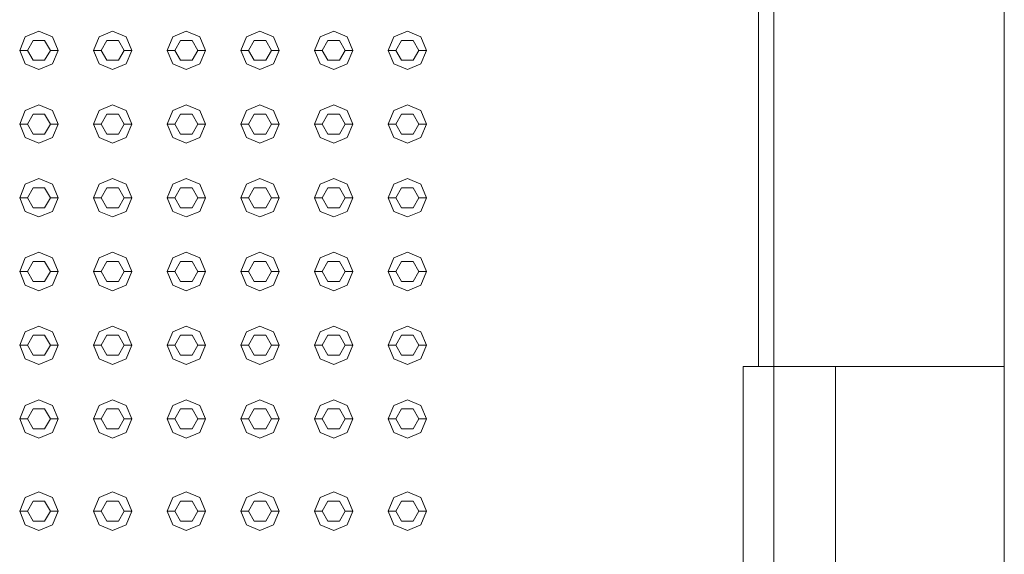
# Model space of a CAD drawing. Header units: millimetres. Extents: x -261 to 187, y -214 to 106.
# Tile 345 of 656: x -190.255 to -189.614, y -84.378 to -84.03. Entities that reach past the tile are written whole.
import ezdxf

# ---------------------------------------------------------------- set-up
doc = ezdxf.new("R2010")
doc.units = ezdxf.units.MM
doc.header["$LTSCALE"] = 0.005
doc.header["$MEASUREMENT"] = 0
for name, color, linetype, lineweight in [('IFC-Elemento construtivo genérico-Contorno', 9, 'Continuous', 5), ('IFC-Laje-Contorno', 9, 'Continuous', 5), ('IFC-Parede padrão-Contorno', 9, 'Continuous', 5)]:
    doc.layers.add(name, color=color, linetype=linetype, lineweight=lineweight)

msp = doc.modelspace()

# ---------------------------------------------------------------- linework, layer by layer
at = {"layer": 'IFC-Elemento construtivo genérico-Contorno', "lineweight": 5}
for p, q in [((-190.25493, -84.04984), (-190.25127, -84.041)), ((-190.25127, -84.041), (-190.24243, -84.03734)), ((-190.24243, -84.03734), (-190.23359, -84.041)), ((-190.23359, -84.041), (-190.22993, -84.04984)), ((-190.20692, -84.04984), (-190.20327, -84.041)), ((-190.20327, -84.041), (-190.19442, -84.03734)), ((-190.19442, -84.03734), (-190.18559, -84.041)), ((-190.18559, -84.041), (-190.18192, -84.04984)), ((-190.15893, -84.04984), (-190.15526, -84.041)), ((-190.15526, -84.041), (-190.14643, -84.03734)), ((-190.14643, -84.03734), (-190.13759, -84.041)), ((-190.13759, -84.041), (-190.13393, -84.04984)), ((-190.11093, -84.04984), (-190.10726, -84.041)), ((-190.10726, -84.041), (-190.09843, -84.03734)), ((-190.09843, -84.03734), (-190.08959, -84.041)), ((-190.08959, -84.041), (-190.08593, -84.04984)), ((-190.06293, -84.04984), (-190.05926, -84.041)), ((-190.05926, -84.041), (-190.05043, -84.03734)), ((-190.05043, -84.03734), (-190.04159, -84.041)), ((-190.04159, -84.041), (-190.03793, -84.04984)), ((-190.01493, -84.04984), (-190.01127, -84.041)), ((-190.01127, -84.041), (-190.00243, -84.03734)), ((-190.00243, -84.03734), (-189.99359, -84.041)), ((-189.99359, -84.041), (-189.98993, -84.04984)), ((-190.24993, -84.04984), (-190.24618, -84.04334)), ((-190.24618, -84.04334), (-190.23868, -84.04334)), ((-190.23868, -84.04334), (-190.23493, -84.04984)), ((-190.20192, -84.04984), (-190.19817, -84.04334)), ((-190.19817, -84.04334), (-190.19067, -84.04334)), ((-190.19067, -84.04334), (-190.18692, -84.04984)), ((-190.15393, -84.04984), (-190.15018, -84.04334)), ((-190.15018, -84.04334), (-190.14268, -84.04334)), ((-190.14268, -84.04334), (-190.13893, -84.04984)), ((-190.10593, -84.04984), (-190.10218, -84.04334)), ((-190.10218, -84.04334), (-190.09468, -84.04334)), ((-190.09468, -84.04334), (-190.09093, -84.04984)), ((-190.05793, -84.04984), (-190.05418, -84.04334)), ((-190.05418, -84.04334), (-190.04668, -84.04334)), ((-190.04668, -84.04334), (-190.04293, -84.04984)), ((-190.00993, -84.04984), (-190.00618, -84.04334)), ((-190.00618, -84.04334), (-189.99868, -84.04334)), ((-189.99868, -84.04334), (-189.99493, -84.04984)), ((-190.25493, -84.04984), (-190.24993, -84.04984)), ((-190.25493, -84.04984), (-190.25127, -84.05868)), ((-190.24993, -84.04984), (-190.24618, -84.05633)), ((-190.23868, -84.05633), (-190.23493, -84.04984)), ((-190.23493, -84.04984), (-190.22993, -84.04984)), ((-190.23359, -84.05868), (-190.22993, -84.04984)), ((-190.20692, -84.04984), (-190.20192, -84.04984)), ((-190.20692, -84.04984), (-190.20327, -84.05868)), ((-190.20192, -84.04984), (-190.19817, -84.05633)), ((-190.19067, -84.05633), (-190.18692, -84.04984)), ((-190.18692, -84.04984), (-190.18192, -84.04984)), ((-190.18559, -84.05868), (-190.18192, -84.04984)), ((-190.15893, -84.04984), (-190.15393, -84.04984)), ((-190.15893, -84.04984), (-190.15526, -84.05868)), ((-190.15393, -84.04984), (-190.15018, -84.05633)), ((-190.14268, -84.05633), (-190.13893, -84.04984)), ((-190.13893, -84.04984), (-190.13393, -84.04984)), ((-190.13759, -84.05868), (-190.13393, -84.04984)), ((-190.11093, -84.04984), (-190.10593, -84.04984)), ((-190.11093, -84.04984), (-190.10726, -84.05868)), ((-190.10593, -84.04984), (-190.10218, -84.05633)), ((-190.09468, -84.05633), (-190.09093, -84.04984)), ((-190.09093, -84.04984), (-190.08593, -84.04984)), ((-190.08959, -84.05868), (-190.08593, -84.04984)), ((-190.06293, -84.04984), (-190.05793, -84.04984)), ((-190.06293, -84.04984), (-190.05926, -84.05868)), ((-190.05793, -84.04984), (-190.05418, -84.05633)), ((-190.04668, -84.05633), (-190.04293, -84.04984)), ((-190.04293, -84.04984), (-190.03793, -84.04984)), ((-190.04159, -84.05868), (-190.03793, -84.04984)), ((-190.01493, -84.04984), (-190.00993, -84.04984)), ((-190.01493, -84.04984), (-190.01127, -84.05868)), ((-190.00993, -84.04984), (-190.00618, -84.05633)), ((-189.99868, -84.05633), (-189.99493, -84.04984)), ((-189.99493, -84.04984), (-189.98993, -84.04984)), ((-189.99359, -84.05868), (-189.98993, -84.04984)), ((-190.25127, -84.05868), (-190.24243, -84.06234)), ((-190.24618, -84.05633), (-190.23868, -84.05633)), ((-190.24243, -84.06234), (-190.23359, -84.05868)), ((-190.20327, -84.05868), (-190.19442, -84.06234)), ((-190.19817, -84.05633), (-190.19067, -84.05633)), ((-190.19442, -84.06234), (-190.18559, -84.05868)), ((-190.15526, -84.05868), (-190.14643, -84.06234)), ((-190.15018, -84.05633), (-190.14268, -84.05633)), ((-190.14643, -84.06234), (-190.13759, -84.05868)), ((-190.10726, -84.05868), (-190.09843, -84.06234)), ((-190.10218, -84.05633), (-190.09468, -84.05633)), ((-190.09843, -84.06234), (-190.08959, -84.05868)), ((-190.05926, -84.05868), (-190.05043, -84.06234)), ((-190.05418, -84.05633), (-190.04668, -84.05633)), ((-190.05043, -84.06234), (-190.04159, -84.05868)), ((-190.01127, -84.05868), (-190.00243, -84.06234)), ((-190.00618, -84.05633), (-189.99868, -84.05633)), ((-190.00243, -84.06234), (-189.99359, -84.05868)), ((-190.25127, -84.089), (-190.24243, -84.08534)), ((-190.24243, -84.08534), (-190.23359, -84.089)), ((-190.20327, -84.089), (-190.19442, -84.08534)), ((-190.19442, -84.08534), (-190.18559, -84.089)), ((-190.15526, -84.089), (-190.14643, -84.08534)), ((-190.14643, -84.08534), (-190.13759, -84.089)), ((-190.10726, -84.089), (-190.09843, -84.08534)), ((-190.09843, -84.08534), (-190.08959, -84.089)), ((-190.05926, -84.089), (-190.05043, -84.08534)), ((-190.05043, -84.08534), (-190.04159, -84.089)), ((-190.01127, -84.089), (-190.00243, -84.08534)), ((-190.00243, -84.08534), (-189.99359, -84.089)), ((-190.25493, -84.09784), (-190.25127, -84.089)), ((-190.24993, -84.09784), (-190.24618, -84.09134)), ((-190.24618, -84.09134), (-190.23868, -84.09134)), ((-190.23868, -84.09134), (-190.23493, -84.09784)), ((-190.23359, -84.089), (-190.22993, -84.09784)), ((-190.20692, -84.09784), (-190.20327, -84.089)), ((-190.20192, -84.09784), (-190.19817, -84.09134)), ((-190.19817, -84.09134), (-190.19067, -84.09134)), ((-190.19067, -84.09134), (-190.18692, -84.09784)), ((-190.18559, -84.089), (-190.18192, -84.09784)), ((-190.15893, -84.09784), (-190.15526, -84.089)), ((-190.15393, -84.09784), (-190.15018, -84.09134)), ((-190.15018, -84.09134), (-190.14268, -84.09134)), ((-190.14268, -84.09134), (-190.13893, -84.09784)), ((-190.13759, -84.089), (-190.13393, -84.09784)), ((-190.11093, -84.09784), (-190.10726, -84.089)), ((-190.10593, -84.09784), (-190.10218, -84.09134)), ((-190.10218, -84.09134), (-190.09468, -84.09134)), ((-190.09468, -84.09134), (-190.09093, -84.09784)), ((-190.08959, -84.089), (-190.08593, -84.09784)), ((-190.06293, -84.09784), (-190.05926, -84.089)), ((-190.05793, -84.09784), (-190.05418, -84.09134)), ((-190.05418, -84.09134), (-190.04668, -84.09134)), ((-190.04668, -84.09134), (-190.04293, -84.09784)), ((-190.04159, -84.089), (-190.03793, -84.09784)), ((-190.01493, -84.09784), (-190.01127, -84.089)), ((-190.00993, -84.09784), (-190.00618, -84.09134)), ((-190.00618, -84.09134), (-189.99868, -84.09134)), ((-189.99868, -84.09134), (-189.99493, -84.09784)), ((-189.99359, -84.089), (-189.98993, -84.09784)), ((-190.25493, -84.09784), (-190.24993, -84.09784)), ((-190.25493, -84.09784), (-190.25127, -84.10667)), ((-190.24993, -84.09784), (-190.24618, -84.10433)), ((-190.23868, -84.10433), (-190.23493, -84.09784)), ((-190.23493, -84.09784), (-190.22993, -84.09784)), ((-190.23359, -84.10667), (-190.22993, -84.09784)), ((-190.20692, -84.09784), (-190.20192, -84.09784)), ((-190.20692, -84.09784), (-190.20327, -84.10667)), ((-190.20192, -84.09784), (-190.19817, -84.10433)), ((-190.19067, -84.10433), (-190.18692, -84.09784)), ((-190.18692, -84.09784), (-190.18192, -84.09784)), ((-190.18559, -84.10667), (-190.18192, -84.09784)), ((-190.15893, -84.09784), (-190.15393, -84.09784)), ((-190.15893, -84.09784), (-190.15526, -84.10667)), ((-190.15393, -84.09784), (-190.15018, -84.10433)), ((-190.14268, -84.10433), (-190.13893, -84.09784)), ((-190.13893, -84.09784), (-190.13393, -84.09784)), ((-190.13759, -84.10667), (-190.13393, -84.09784)), ((-190.11093, -84.09784), (-190.10593, -84.09784)), ((-190.11093, -84.09784), (-190.10726, -84.10667)), ((-190.10593, -84.09784), (-190.10218, -84.10433)), ((-190.09468, -84.10433), (-190.09093, -84.09784)), ((-190.09093, -84.09784), (-190.08593, -84.09784)), ((-190.08959, -84.10667), (-190.08593, -84.09784)), ((-190.06293, -84.09784), (-190.05793, -84.09784)), ((-190.06293, -84.09784), (-190.05926, -84.10667)), ((-190.05793, -84.09784), (-190.05418, -84.10433)), ((-190.04668, -84.10433), (-190.04293, -84.09784)), ((-190.04293, -84.09784), (-190.03793, -84.09784)), ((-190.04159, -84.10667), (-190.03793, -84.09784)), ((-190.01493, -84.09784), (-190.00993, -84.09784)), ((-190.01493, -84.09784), (-190.01127, -84.10667)), ((-190.00993, -84.09784), (-190.00618, -84.10433)), ((-189.99868, -84.10433), (-189.99493, -84.09784)), ((-189.99493, -84.09784), (-189.98993, -84.09784)), ((-189.99359, -84.10667), (-189.98993, -84.09784)), ((-190.24618, -84.10433), (-190.23868, -84.10433)), ((-190.19817, -84.10433), (-190.19067, -84.10433)), ((-190.15018, -84.10433), (-190.14268, -84.10433)), ((-190.10218, -84.10433), (-190.09468, -84.10433)), ((-190.05418, -84.10433), (-190.04668, -84.10433)), ((-190.00618, -84.10433), (-189.99868, -84.10433)), ((-190.25127, -84.10667), (-190.24243, -84.11034)), ((-190.24243, -84.11034), (-190.23359, -84.10667)), ((-190.20327, -84.10667), (-190.19442, -84.11034)), ((-190.19442, -84.11034), (-190.18559, -84.10667)), ((-190.15526, -84.10667), (-190.14643, -84.11034)), ((-190.14643, -84.11034), (-190.13759, -84.10667)), ((-190.10726, -84.10667), (-190.09843, -84.11034)), ((-190.09843, -84.11034), (-190.08959, -84.10667)), ((-190.05926, -84.10667), (-190.05043, -84.11034)), ((-190.05043, -84.11034), (-190.04159, -84.10667)), ((-190.01127, -84.10667), (-190.00243, -84.11034)), ((-190.00243, -84.11034), (-189.99359, -84.10667)), ((-190.25493, -84.14583), (-190.25127, -84.137)), ((-190.25127, -84.137), (-190.24243, -84.13333)), ((-190.24243, -84.13333), (-190.23359, -84.137)), ((-190.23359, -84.137), (-190.22993, -84.14583)), ((-190.20692, -84.14583), (-190.20327, -84.137)), ((-190.20327, -84.137), (-190.19442, -84.13333)), ((-190.19442, -84.13333), (-190.18559, -84.137)), ((-190.18559, -84.137), (-190.18192, -84.14583)), ((-190.15893, -84.14583), (-190.15526, -84.137)), ((-190.15526, -84.137), (-190.14643, -84.13333)), ((-190.14643, -84.13333), (-190.13759, -84.137)), ((-190.13759, -84.137), (-190.13393, -84.14583)), ((-190.11093, -84.14583), (-190.10726, -84.137)), ((-190.10726, -84.137), (-190.09843, -84.13333)), ((-190.09843, -84.13333), (-190.08959, -84.137)), ((-190.08959, -84.137), (-190.08593, -84.14583)), ((-190.06293, -84.14583), (-190.05926, -84.137)), ((-190.05926, -84.137), (-190.05043, -84.13333)), ((-190.05043, -84.13333), (-190.04159, -84.137)), ((-190.04159, -84.137), (-190.03793, -84.14583)), ((-190.01493, -84.14583), (-190.01127, -84.137)), ((-190.01127, -84.137), (-190.00243, -84.13333)), ((-190.00243, -84.13333), (-189.99359, -84.137)), ((-189.99359, -84.137), (-189.98993, -84.14583)), ((-190.24993, -84.14583), (-190.24618, -84.13934)), ((-190.24618, -84.13934), (-190.23868, -84.13934)), ((-190.23868, -84.13934), (-190.23493, -84.14583)), ((-190.20192, -84.14583), (-190.19817, -84.13934)), ((-190.19817, -84.13934), (-190.19067, -84.13934)), ((-190.19067, -84.13934), (-190.18692, -84.14583)), ((-190.15393, -84.14583), (-190.15018, -84.13934)), ((-190.15018, -84.13934), (-190.14268, -84.13934)), ((-190.14268, -84.13934), (-190.13893, -84.14583)), ((-190.10593, -84.14583), (-190.10218, -84.13934)), ((-190.10218, -84.13934), (-190.09468, -84.13934)), ((-190.09468, -84.13934), (-190.09093, -84.14583)), ((-190.05793, -84.14583), (-190.05418, -84.13934)), ((-190.05418, -84.13934), (-190.04668, -84.13934)), ((-190.04668, -84.13934), (-190.04293, -84.14583)), ((-190.00993, -84.14583), (-190.00618, -84.13934)), ((-190.00618, -84.13934), (-189.99868, -84.13934)), ((-189.99868, -84.13934), (-189.99493, -84.14583)), ((-190.25493, -84.14583), (-190.24993, -84.14583)), ((-190.25493, -84.14583), (-190.25127, -84.15468)), ((-190.24993, -84.14583), (-190.24618, -84.15233)), ((-190.23868, -84.15233), (-190.23493, -84.14583)), ((-190.23493, -84.14583), (-190.22993, -84.14583)), ((-190.23359, -84.15468), (-190.22993, -84.14583)), ((-190.20692, -84.14583), (-190.20192, -84.14583)), ((-190.20692, -84.14583), (-190.20327, -84.15468)), ((-190.20192, -84.14583), (-190.19817, -84.15233)), ((-190.19067, -84.15233), (-190.18692, -84.14583)), ((-190.18692, -84.14583), (-190.18192, -84.14583)), ((-190.18559, -84.15468), (-190.18192, -84.14583)), ((-190.15893, -84.14583), (-190.15393, -84.14583)), ((-190.15893, -84.14583), (-190.15526, -84.15468)), ((-190.15393, -84.14583), (-190.15018, -84.15233)), ((-190.14268, -84.15233), (-190.13893, -84.14583)), ((-190.13893, -84.14583), (-190.13393, -84.14583)), ((-190.13759, -84.15468), (-190.13393, -84.14583)), ((-190.11093, -84.14583), (-190.10593, -84.14583)), ((-190.11093, -84.14583), (-190.10726, -84.15468)), ((-190.10593, -84.14583), (-190.10218, -84.15233)), ((-190.09468, -84.15233), (-190.09093, -84.14583)), ((-190.09093, -84.14583), (-190.08593, -84.14583)), ((-190.08959, -84.15468), (-190.08593, -84.14583)), ((-190.06293, -84.14583), (-190.05793, -84.14583)), ((-190.06293, -84.14583), (-190.05926, -84.15468)), ((-190.05793, -84.14583), (-190.05418, -84.15233)), ((-190.04668, -84.15233), (-190.04293, -84.14583)), ((-190.04293, -84.14583), (-190.03793, -84.14583)), ((-190.04159, -84.15468), (-190.03793, -84.14583)), ((-190.01493, -84.14583), (-190.00993, -84.14583)), ((-190.01493, -84.14583), (-190.01127, -84.15468)), ((-190.00993, -84.14583), (-190.00618, -84.15233)), ((-189.99868, -84.15233), (-189.99493, -84.14583)), ((-189.99493, -84.14583), (-189.98993, -84.14583)), ((-189.99359, -84.15468), (-189.98993, -84.14583)), ((-190.25127, -84.15468), (-190.24243, -84.15833)), ((-190.24618, -84.15233), (-190.23868, -84.15233)), ((-190.24243, -84.15833), (-190.23359, -84.15468)), ((-190.20327, -84.15468), (-190.19442, -84.15833)), ((-190.19817, -84.15233), (-190.19067, -84.15233)), ((-190.19442, -84.15833), (-190.18559, -84.15468)), ((-190.15526, -84.15468), (-190.14643, -84.15833)), ((-190.15018, -84.15233), (-190.14268, -84.15233)), ((-190.14643, -84.15833), (-190.13759, -84.15468)), ((-190.10726, -84.15468), (-190.09843, -84.15833)), ((-190.10218, -84.15233), (-190.09468, -84.15233)), ((-190.09843, -84.15833), (-190.08959, -84.15468)), ((-190.05926, -84.15468), (-190.05043, -84.15833)), ((-190.05418, -84.15233), (-190.04668, -84.15233)), ((-190.05043, -84.15833), (-190.04159, -84.15468)), ((-190.01127, -84.15468), (-190.00243, -84.15833)), ((-190.00618, -84.15233), (-189.99868, -84.15233)), ((-190.00243, -84.15833), (-189.99359, -84.15468)), ((-190.25127, -84.185), (-190.24243, -84.18134)), ((-190.24243, -84.18134), (-190.23359, -84.185)), ((-190.20327, -84.185), (-190.19442, -84.18134)), ((-190.19442, -84.18134), (-190.18559, -84.185)), ((-190.15526, -84.185), (-190.14643, -84.18134)), ((-190.14643, -84.18134), (-190.13759, -84.185)), ((-190.10726, -84.185), (-190.09843, -84.18134)), ((-190.09843, -84.18134), (-190.08959, -84.185)), ((-190.05926, -84.185), (-190.05043, -84.18134)), ((-190.05043, -84.18134), (-190.04159, -84.185)), ((-190.01127, -84.185), (-190.00243, -84.18134)), ((-190.00243, -84.18134), (-189.99359, -84.185)), ((-190.25493, -84.19384), (-190.25127, -84.185)), ((-190.24993, -84.19384), (-190.24618, -84.18734)), ((-190.24618, -84.18734), (-190.23868, -84.18734)), ((-190.23868, -84.18734), (-190.23493, -84.19384)), ((-190.23359, -84.185), (-190.22993, -84.19384)), ((-190.20692, -84.19384), (-190.20327, -84.185)), ((-190.20192, -84.19384), (-190.19817, -84.18734)), ((-190.19817, -84.18734), (-190.19067, -84.18734)), ((-190.19067, -84.18734), (-190.18692, -84.19384)), ((-190.18559, -84.185), (-190.18192, -84.19384)), ((-190.15893, -84.19384), (-190.15526, -84.185)), ((-190.15393, -84.19384), (-190.15018, -84.18734)), ((-190.15018, -84.18734), (-190.14268, -84.18734)), ((-190.14268, -84.18734), (-190.13893, -84.19384)), ((-190.13759, -84.185), (-190.13393, -84.19384)), ((-190.11093, -84.19384), (-190.10726, -84.185)), ((-190.10593, -84.19384), (-190.10218, -84.18734)), ((-190.10218, -84.18734), (-190.09468, -84.18734)), ((-190.09468, -84.18734), (-190.09093, -84.19384)), ((-190.08959, -84.185), (-190.08593, -84.19384)), ((-190.06293, -84.19384), (-190.05926, -84.185)), ((-190.05793, -84.19384), (-190.05418, -84.18734)), ((-190.05418, -84.18734), (-190.04668, -84.18734)), ((-190.04668, -84.18734), (-190.04293, -84.19384)), ((-190.04159, -84.185), (-190.03793, -84.19384)), ((-190.01493, -84.19384), (-190.01127, -84.185)), ((-190.00993, -84.19384), (-190.00618, -84.18734)), ((-190.00618, -84.18734), (-189.99868, -84.18734)), ((-189.99868, -84.18734), (-189.99493, -84.19384)), ((-189.99359, -84.185), (-189.98993, -84.19384)), ((-190.25493, -84.19384), (-190.24993, -84.19384)), ((-190.25493, -84.19384), (-190.25127, -84.20268)), ((-190.24993, -84.19384), (-190.24618, -84.20033)), ((-190.23868, -84.20033), (-190.23493, -84.19384)), ((-190.23493, -84.19384), (-190.22993, -84.19384)), ((-190.23359, -84.20268), (-190.22993, -84.19384)), ((-190.20692, -84.19384), (-190.20192, -84.19384)), ((-190.20692, -84.19384), (-190.20327, -84.20268)), ((-190.20192, -84.19384), (-190.19817, -84.20033)), ((-190.19067, -84.20033), (-190.18692, -84.19384)), ((-190.18692, -84.19384), (-190.18192, -84.19384)), ((-190.18559, -84.20268), (-190.18192, -84.19384)), ((-190.15893, -84.19384), (-190.15393, -84.19384)), ((-190.15893, -84.19384), (-190.15526, -84.20268)), ((-190.15393, -84.19384), (-190.15018, -84.20033)), ((-190.14268, -84.20033), (-190.13893, -84.19384)), ((-190.13893, -84.19384), (-190.13393, -84.19384)), ((-190.13759, -84.20268), (-190.13393, -84.19384)), ((-190.11093, -84.19384), (-190.10593, -84.19384)), ((-190.11093, -84.19384), (-190.10726, -84.20268)), ((-190.10593, -84.19384), (-190.10218, -84.20033)), ((-190.09468, -84.20033), (-190.09093, -84.19384)), ((-190.09093, -84.19384), (-190.08593, -84.19384)), ((-190.08959, -84.20268), (-190.08593, -84.19384)), ((-190.06293, -84.19384), (-190.05793, -84.19384)), ((-190.06293, -84.19384), (-190.05926, -84.20268)), ((-190.05793, -84.19384), (-190.05418, -84.20033)), ((-190.04668, -84.20033), (-190.04293, -84.19384)), ((-190.04293, -84.19384), (-190.03793, -84.19384)), ((-190.04159, -84.20268), (-190.03793, -84.19384)), ((-190.01493, -84.19384), (-190.00993, -84.19384)), ((-190.01493, -84.19384), (-190.01127, -84.20268)), ((-190.00993, -84.19384), (-190.00618, -84.20033)), ((-189.99868, -84.20033), (-189.99493, -84.19384)), ((-189.99493, -84.19384), (-189.98993, -84.19384)), ((-189.99359, -84.20268), (-189.98993, -84.19384)), ((-190.24618, -84.20033), (-190.23868, -84.20033)), ((-190.19817, -84.20033), (-190.19067, -84.20033)), ((-190.15018, -84.20033), (-190.14268, -84.20033)), ((-190.10218, -84.20033), (-190.09468, -84.20033)), ((-190.05418, -84.20033), (-190.04668, -84.20033)), ((-190.00618, -84.20033), (-189.99868, -84.20033)), ((-190.25127, -84.20268), (-190.24243, -84.20634)), ((-190.24243, -84.20634), (-190.23359, -84.20268)), ((-190.20327, -84.20268), (-190.19442, -84.20634)), ((-190.19442, -84.20634), (-190.18559, -84.20268)), ((-190.15526, -84.20268), (-190.14643, -84.20634)), ((-190.14643, -84.20634), (-190.13759, -84.20268)), ((-190.10726, -84.20268), (-190.09843, -84.20634)), ((-190.09843, -84.20634), (-190.08959, -84.20268)), ((-190.05926, -84.20268), (-190.05043, -84.20634)), ((-190.05043, -84.20634), (-190.04159, -84.20268)), ((-190.01127, -84.20268), (-190.00243, -84.20634)), ((-190.00243, -84.20634), (-189.99359, -84.20268)), ((-190.25493, -84.24184), (-190.25127, -84.233)), ((-190.25127, -84.233), (-190.24243, -84.22934)), ((-190.24243, -84.22934), (-190.23359, -84.233)), ((-190.23359, -84.233), (-190.22993, -84.24184)), ((-190.20692, -84.24184), (-190.20327, -84.233)), ((-190.20327, -84.233), (-190.19442, -84.22934)), ((-190.19442, -84.22934), (-190.18559, -84.233)), ((-190.18559, -84.233), (-190.18192, -84.24184)), ((-190.15893, -84.24184), (-190.15526, -84.233)), ((-190.15526, -84.233), (-190.14643, -84.22934)), ((-190.14643, -84.22934), (-190.13759, -84.233)), ((-190.13759, -84.233), (-190.13393, -84.24184)), ((-190.11093, -84.24184), (-190.10726, -84.233)), ((-190.10726, -84.233), (-190.09843, -84.22934)), ((-190.09843, -84.22934), (-190.08959, -84.233)), ((-190.08959, -84.233), (-190.08593, -84.24184)), ((-190.06293, -84.24184), (-190.05926, -84.233)), ((-190.05926, -84.233), (-190.05043, -84.22934)), ((-190.05043, -84.22934), (-190.04159, -84.233)), ((-190.04159, -84.233), (-190.03793, -84.24184)), ((-190.01493, -84.24184), (-190.01127, -84.233)), ((-190.01127, -84.233), (-190.00243, -84.22934)), ((-190.00243, -84.22934), (-189.99359, -84.233)), ((-189.99359, -84.233), (-189.98993, -84.24184)), ((-190.24993, -84.24184), (-190.24618, -84.23534)), ((-190.24618, -84.23534), (-190.23868, -84.23534)), ((-190.23868, -84.23534), (-190.23493, -84.24184)), ((-190.20192, -84.24184), (-190.19817, -84.23534)), ((-190.19817, -84.23534), (-190.19067, -84.23534)), ((-190.19067, -84.23534), (-190.18692, -84.24184)), ((-190.15393, -84.24184), (-190.15018, -84.23534)), ((-190.15018, -84.23534), (-190.14268, -84.23534)), ((-190.14268, -84.23534), (-190.13893, -84.24184)), ((-190.10593, -84.24184), (-190.10218, -84.23534)), ((-190.10218, -84.23534), (-190.09468, -84.23534)), ((-190.09468, -84.23534), (-190.09093, -84.24184)), ((-190.05793, -84.24184), (-190.05418, -84.23534)), ((-190.05418, -84.23534), (-190.04668, -84.23534)), ((-190.04668, -84.23534), (-190.04293, -84.24184)), ((-190.00993, -84.24184), (-190.00618, -84.23534)), ((-190.00618, -84.23534), (-189.99868, -84.23534)), ((-189.99868, -84.23534), (-189.99493, -84.24184)), ((-190.25493, -84.24184), (-190.24993, -84.24184)), ((-190.25493, -84.24184), (-190.25127, -84.25067)), ((-190.24993, -84.24184), (-190.24618, -84.24833)), ((-190.23868, -84.24833), (-190.23493, -84.24184)), ((-190.23493, -84.24184), (-190.22993, -84.24184)), ((-190.23359, -84.25067), (-190.22993, -84.24184)), ((-190.20692, -84.24184), (-190.20192, -84.24184)), ((-190.20692, -84.24184), (-190.20327, -84.25067)), ((-190.20192, -84.24184), (-190.19817, -84.24833)), ((-190.19067, -84.24833), (-190.18692, -84.24184)), ((-190.18692, -84.24184), (-190.18192, -84.24184)), ((-190.18559, -84.25067), (-190.18192, -84.24184)), ((-190.15893, -84.24184), (-190.15393, -84.24184)), ((-190.15893, -84.24184), (-190.15526, -84.25067)), ((-190.15393, -84.24184), (-190.15018, -84.24833)), ((-190.14268, -84.24833), (-190.13893, -84.24184)), ((-190.13893, -84.24184), (-190.13393, -84.24184)), ((-190.13759, -84.25067), (-190.13393, -84.24184)), ((-190.11093, -84.24184), (-190.10593, -84.24184)), ((-190.11093, -84.24184), (-190.10726, -84.25067)), ((-190.10593, -84.24184), (-190.10218, -84.24833)), ((-190.09468, -84.24833), (-190.09093, -84.24184)), ((-190.09093, -84.24184), (-190.08593, -84.24184)), ((-190.08959, -84.25067), (-190.08593, -84.24184)), ((-190.06293, -84.24184), (-190.05793, -84.24184)), ((-190.06293, -84.24184), (-190.05926, -84.25067)), ((-190.05793, -84.24184), (-190.05418, -84.24833)), ((-190.04668, -84.24833), (-190.04293, -84.24184)), ((-190.04293, -84.24184), (-190.03793, -84.24184)), ((-190.04159, -84.25067), (-190.03793, -84.24184)), ((-190.01493, -84.24184), (-190.00993, -84.24184)), ((-190.01493, -84.24184), (-190.01127, -84.25067)), ((-190.00993, -84.24184), (-190.00618, -84.24833)), ((-189.99868, -84.24833), (-189.99493, -84.24184)), ((-189.99493, -84.24184), (-189.98993, -84.24184)), ((-189.99359, -84.25067), (-189.98993, -84.24184)), ((-190.25127, -84.25067), (-190.24243, -84.25434)), ((-190.24618, -84.24833), (-190.23868, -84.24833)), ((-190.24243, -84.25434), (-190.23359, -84.25067)), ((-190.20327, -84.25067), (-190.19442, -84.25434)), ((-190.19817, -84.24833), (-190.19067, -84.24833)), ((-190.19442, -84.25434), (-190.18559, -84.25067)), ((-190.15526, -84.25067), (-190.14643, -84.25434)), ((-190.15018, -84.24833), (-190.14268, -84.24833)), ((-190.14643, -84.25434), (-190.13759, -84.25067)), ((-190.10726, -84.25067), (-190.09843, -84.25434)), ((-190.10218, -84.24833), (-190.09468, -84.24833)), ((-190.09843, -84.25434), (-190.08959, -84.25067)), ((-190.05926, -84.25067), (-190.05043, -84.25434)), ((-190.05418, -84.24833), (-190.04668, -84.24833)), ((-190.05043, -84.25434), (-190.04159, -84.25067)), ((-190.01127, -84.25067), (-190.00243, -84.25434)), ((-190.00618, -84.24833), (-189.99868, -84.24833)), ((-190.00243, -84.25434), (-189.99359, -84.25067)), ((-189.78367, -84.40557), (-189.78367, -84.25573)), ((-189.78367, -84.25573), (-189.7823, -84.25573)), ((-189.7823, -84.25573), (-189.76367, -84.25573)), ((-189.76367, -84.25573), (-189.75794, -84.25573)), ((-189.76367, -85.19813), (-189.76367, -84.25573)), ((-189.76367, -84.25573), (-189.72367, -84.25573)), ((-189.75794, -84.25573), (-189.72367, -84.25573)), ((-189.72367, -84.41332), (-189.72367, -84.25572)), ((-190.25127, -84.281), (-190.24243, -84.27734)), ((-190.24243, -84.27734), (-190.23359, -84.281)), ((-190.20327, -84.281), (-190.19442, -84.27734)), ((-190.19442, -84.27734), (-190.18559, -84.281)), ((-190.15526, -84.281), (-190.14643, -84.27734)), ((-190.14643, -84.27734), (-190.13759, -84.281)), ((-190.10726, -84.281), (-190.09843, -84.27734)), ((-190.09843, -84.27734), (-190.08959, -84.281)), ((-190.05926, -84.281), (-190.05043, -84.27734)), ((-190.05043, -84.27734), (-190.04159, -84.281)), ((-190.01127, -84.281), (-190.00243, -84.27734)), ((-190.00243, -84.27734), (-189.99359, -84.281)), ((-190.25493, -84.28984), (-190.25127, -84.281)), ((-190.24993, -84.28984), (-190.24618, -84.28334)), ((-190.24618, -84.28334), (-190.23868, -84.28334)), ((-190.23868, -84.28334), (-190.23493, -84.28984)), ((-190.23359, -84.281), (-190.22993, -84.28984)), ((-190.20692, -84.28984), (-190.20327, -84.281)), ((-190.20192, -84.28984), (-190.19817, -84.28334)), ((-190.19817, -84.28334), (-190.19067, -84.28334)), ((-190.19067, -84.28334), (-190.18692, -84.28984)), ((-190.18559, -84.281), (-190.18192, -84.28984)), ((-190.15893, -84.28984), (-190.15526, -84.281)), ((-190.15393, -84.28984), (-190.15018, -84.28334)), ((-190.15018, -84.28334), (-190.14268, -84.28334)), ((-190.14268, -84.28334), (-190.13893, -84.28984)), ((-190.13759, -84.281), (-190.13393, -84.28984)), ((-190.11093, -84.28984), (-190.10726, -84.281)), ((-190.10593, -84.28984), (-190.10218, -84.28334)), ((-190.10218, -84.28334), (-190.09468, -84.28334)), ((-190.09468, -84.28334), (-190.09093, -84.28984)), ((-190.08959, -84.281), (-190.08593, -84.28984)), ((-190.06293, -84.28984), (-190.05926, -84.281)), ((-190.05793, -84.28984), (-190.05418, -84.28334)), ((-190.05418, -84.28334), (-190.04668, -84.28334)), ((-190.04668, -84.28334), (-190.04293, -84.28984)), ((-190.04159, -84.281), (-190.03793, -84.28984)), ((-190.01493, -84.28984), (-190.01127, -84.281)), ((-190.00993, -84.28984), (-190.00618, -84.28334)), ((-190.00618, -84.28334), (-189.99868, -84.28334)), ((-189.99868, -84.28334), (-189.99493, -84.28984)), ((-189.99359, -84.281), (-189.98993, -84.28984)), ((-190.25493, -84.28984), (-190.24993, -84.28984)), ((-190.25493, -84.28984), (-190.25127, -84.29868)), ((-190.24993, -84.28984), (-190.24618, -84.29633)), ((-190.23868, -84.29633), (-190.23493, -84.28984)), ((-190.23493, -84.28984), (-190.22993, -84.28984)), ((-190.23359, -84.29868), (-190.22993, -84.28984)), ((-190.20692, -84.28984), (-190.20192, -84.28984)), ((-190.20692, -84.28984), (-190.20327, -84.29868)), ((-190.20192, -84.28984), (-190.19817, -84.29633)), ((-190.19067, -84.29633), (-190.18692, -84.28984)), ((-190.18692, -84.28984), (-190.18192, -84.28984)), ((-190.18559, -84.29868), (-190.18192, -84.28984)), ((-190.15893, -84.28984), (-190.15393, -84.28984)), ((-190.15893, -84.28984), (-190.15526, -84.29868)), ((-190.15393, -84.28984), (-190.15018, -84.29633)), ((-190.14268, -84.29633), (-190.13893, -84.28984)), ((-190.13893, -84.28984), (-190.13393, -84.28984)), ((-190.13759, -84.29868), (-190.13393, -84.28984)), ((-190.11093, -84.28984), (-190.10593, -84.28984)), ((-190.11093, -84.28984), (-190.10726, -84.29868)), ((-190.10593, -84.28984), (-190.10218, -84.29633)), ((-190.09468, -84.29633), (-190.09093, -84.28984)), ((-190.09093, -84.28984), (-190.08593, -84.28984)), ((-190.08959, -84.29868), (-190.08593, -84.28984)), ((-190.06293, -84.28984), (-190.05793, -84.28984)), ((-190.06293, -84.28984), (-190.05926, -84.29868)), ((-190.05793, -84.28984), (-190.05418, -84.29633)), ((-190.04668, -84.29633), (-190.04293, -84.28984)), ((-190.04293, -84.28984), (-190.03793, -84.28984)), ((-190.04159, -84.29868), (-190.03793, -84.28984)), ((-190.01493, -84.28984), (-190.00993, -84.28984)), ((-190.01493, -84.28984), (-190.01127, -84.29868)), ((-190.00993, -84.28984), (-190.00618, -84.29633)), ((-189.99868, -84.29633), (-189.99493, -84.28984)), ((-189.99493, -84.28984), (-189.98993, -84.28984)), ((-189.99359, -84.29868), (-189.98993, -84.28984)), ((-190.25127, -84.29868), (-190.24243, -84.30234)), ((-190.24618, -84.29633), (-190.23868, -84.29633)), ((-190.24243, -84.30234), (-190.23359, -84.29868)), ((-190.20327, -84.29868), (-190.19442, -84.30234)), ((-190.19817, -84.29633), (-190.19067, -84.29633)), ((-190.19442, -84.30234), (-190.18559, -84.29868)), ((-190.15526, -84.29868), (-190.14643, -84.30234)), ((-190.15018, -84.29633), (-190.14268, -84.29633)), ((-190.14643, -84.30234), (-190.13759, -84.29868)), ((-190.10726, -84.29868), (-190.09843, -84.30234)), ((-190.10218, -84.29633), (-190.09468, -84.29633)), ((-190.09843, -84.30234), (-190.08959, -84.29868)), ((-190.05926, -84.29868), (-190.05043, -84.30234)), ((-190.05418, -84.29633), (-190.04668, -84.29633)), ((-190.05043, -84.30234), (-190.04159, -84.29868)), ((-190.01127, -84.29868), (-190.00243, -84.30234)), ((-190.00618, -84.29633), (-189.99868, -84.29633)), ((-190.00243, -84.30234), (-189.99359, -84.29868)), ((-190.25493, -84.34984), (-190.25127, -84.341)), ((-190.25127, -84.341), (-190.24243, -84.33734)), ((-190.24993, -84.34984), (-190.24618, -84.34334)), ((-190.24618, -84.34334), (-190.23868, -84.34334)), ((-190.24243, -84.33734), (-190.23359, -84.341)), ((-190.23868, -84.34334), (-190.23493, -84.34984)), ((-190.23359, -84.341), (-190.22993, -84.34984)), ((-190.20692, -84.34984), (-190.20327, -84.341)), ((-190.20327, -84.341), (-190.19442, -84.33734)), ((-190.20192, -84.34984), (-190.19817, -84.34334)), ((-190.19817, -84.34334), (-190.19067, -84.34334)), ((-190.19442, -84.33734), (-190.18559, -84.341)), ((-190.19067, -84.34334), (-190.18692, -84.34984)), ((-190.18559, -84.341), (-190.18192, -84.34984)), ((-190.15893, -84.34984), (-190.15526, -84.341)), ((-190.15526, -84.341), (-190.14643, -84.33734)), ((-190.15393, -84.34984), (-190.15018, -84.34334)), ((-190.15018, -84.34334), (-190.14268, -84.34334)), ((-190.14643, -84.33734), (-190.13759, -84.341)), ((-190.14268, -84.34334), (-190.13893, -84.34984)), ((-190.13759, -84.341), (-190.13393, -84.34984)), ((-190.11093, -84.34984), (-190.10726, -84.341)), ((-190.10726, -84.341), (-190.09843, -84.33734)), ((-190.10593, -84.34984), (-190.10218, -84.34334)), ((-190.10218, -84.34334), (-190.09468, -84.34334)), ((-190.09843, -84.33734), (-190.08959, -84.341)), ((-190.09468, -84.34334), (-190.09093, -84.34984)), ((-190.08959, -84.341), (-190.08593, -84.34984)), ((-190.06293, -84.34984), (-190.05926, -84.341)), ((-190.05926, -84.341), (-190.05043, -84.33734)), ((-190.05793, -84.34984), (-190.05418, -84.34334)), ((-190.05418, -84.34334), (-190.04668, -84.34334)), ((-190.05043, -84.33734), (-190.04159, -84.341)), ((-190.04668, -84.34334), (-190.04293, -84.34984)), ((-190.04159, -84.341), (-190.03793, -84.34984)), ((-190.01493, -84.34984), (-190.01127, -84.341)), ((-190.01127, -84.341), (-190.00243, -84.33734)), ((-190.00993, -84.34984), (-190.00618, -84.34334)), ((-190.00618, -84.34334), (-189.99868, -84.34334)), ((-190.00243, -84.33734), (-189.99359, -84.341)), ((-189.99868, -84.34334), (-189.99493, -84.34984)), ((-189.99359, -84.341), (-189.98993, -84.34984)), ((-190.25493, -84.34984), (-190.24993, -84.34984)), ((-190.25493, -84.34984), (-190.25127, -84.35868)), ((-190.24993, -84.34984), (-190.24618, -84.35633)), ((-190.23868, -84.35633), (-190.23493, -84.34984)), ((-190.23493, -84.34984), (-190.22993, -84.34984)), ((-190.23359, -84.35868), (-190.22993, -84.34984)), ((-190.20692, -84.34984), (-190.20192, -84.34984)), ((-190.20692, -84.34984), (-190.20327, -84.35868)), ((-190.20192, -84.34984), (-190.19817, -84.35633)), ((-190.19067, -84.35633), (-190.18692, -84.34984)), ((-190.18692, -84.34984), (-190.18192, -84.34984)), ((-190.18559, -84.35868), (-190.18192, -84.34984)), ((-190.15893, -84.34984), (-190.15393, -84.34984)), ((-190.15893, -84.34984), (-190.15526, -84.35868)), ((-190.15393, -84.34984), (-190.15018, -84.35633)), ((-190.14268, -84.35633), (-190.13893, -84.34984)), ((-190.13893, -84.34984), (-190.13393, -84.34984)), ((-190.13759, -84.35868), (-190.13393, -84.34984)), ((-190.11093, -84.34984), (-190.10593, -84.34984)), ((-190.11093, -84.34984), (-190.10726, -84.35868)), ((-190.10593, -84.34984), (-190.10218, -84.35633)), ((-190.09468, -84.35633), (-190.09093, -84.34984)), ((-190.09093, -84.34984), (-190.08593, -84.34984)), ((-190.08959, -84.35868), (-190.08593, -84.34984)), ((-190.06293, -84.34984), (-190.05793, -84.34984)), ((-190.06293, -84.34984), (-190.05926, -84.35868)), ((-190.05793, -84.34984), (-190.05418, -84.35633)), ((-190.04668, -84.35633), (-190.04293, -84.34984)), ((-190.04293, -84.34984), (-190.03793, -84.34984)), ((-190.04159, -84.35868), (-190.03793, -84.34984)), ((-190.01493, -84.34984), (-190.00993, -84.34984)), ((-190.01493, -84.34984), (-190.01127, -84.35868)), ((-190.00993, -84.34984), (-190.00618, -84.35633)), ((-189.99868, -84.35633), (-189.99493, -84.34984)), ((-189.99493, -84.34984), (-189.98993, -84.34984)), ((-189.99359, -84.35868), (-189.98993, -84.34984)), ((-190.24618, -84.35633), (-190.23868, -84.35633)), ((-190.19817, -84.35633), (-190.19067, -84.35633)), ((-190.15018, -84.35633), (-190.14268, -84.35633)), ((-190.10218, -84.35633), (-190.09468, -84.35633)), ((-190.05418, -84.35633), (-190.04668, -84.35633)), ((-190.00618, -84.35633), (-189.99868, -84.35633)), ((-190.25127, -84.35868), (-190.24243, -84.36234)), ((-190.24243, -84.36234), (-190.23359, -84.35868)), ((-190.20327, -84.35868), (-190.19442, -84.36234)), ((-190.19442, -84.36234), (-190.18559, -84.35868)), ((-190.15526, -84.35868), (-190.14643, -84.36234)), ((-190.14643, -84.36234), (-190.13759, -84.35868)), ((-190.10726, -84.35868), (-190.09843, -84.36234)), ((-190.09843, -84.36234), (-190.08959, -84.35868)), ((-190.05926, -84.35868), (-190.05043, -84.36234)), ((-190.05043, -84.36234), (-190.04159, -84.35868)), ((-190.01127, -84.35868), (-190.00243, -84.36234)), ((-190.00243, -84.36234), (-189.99359, -84.35868))]:
    msp.add_line(p, q, dxfattribs=at)
at = {"layer": 'IFC-Laje-Contorno', "lineweight": 5}
msp.add_line((-189.61368, -85.35573), (-189.61368, -83.70585), dxfattribs=at)
at = {"layer": 'IFC-Parede padrão-Contorno', "lineweight": 5}
for p, q in [((-189.77368, -84.03147), (-189.77368, -81.59922)), ((-189.61368, -84.04647), (-189.61368, -81.60922)), ((-189.76367, -84.04647), (-189.76367, -82.05903)), ((-189.77368, -84.25573), (-189.77368, -84.03147)), ((-189.76367, -84.25572), (-189.76367, -84.03147)), ((-189.61368, -84.25572), (-189.61368, -84.04647)), ((-189.77368, -84.25572), (-189.77283, -84.25572)), ((-189.77283, -84.25572), (-189.76367, -84.25572)), ((-189.76367, -84.25572), (-189.75181, -84.25572)), ((-189.75181, -84.25572), (-189.61368, -84.25572))]:
    msp.add_line(p, q, dxfattribs=at)

doc.saveas('drawing.dxf')
